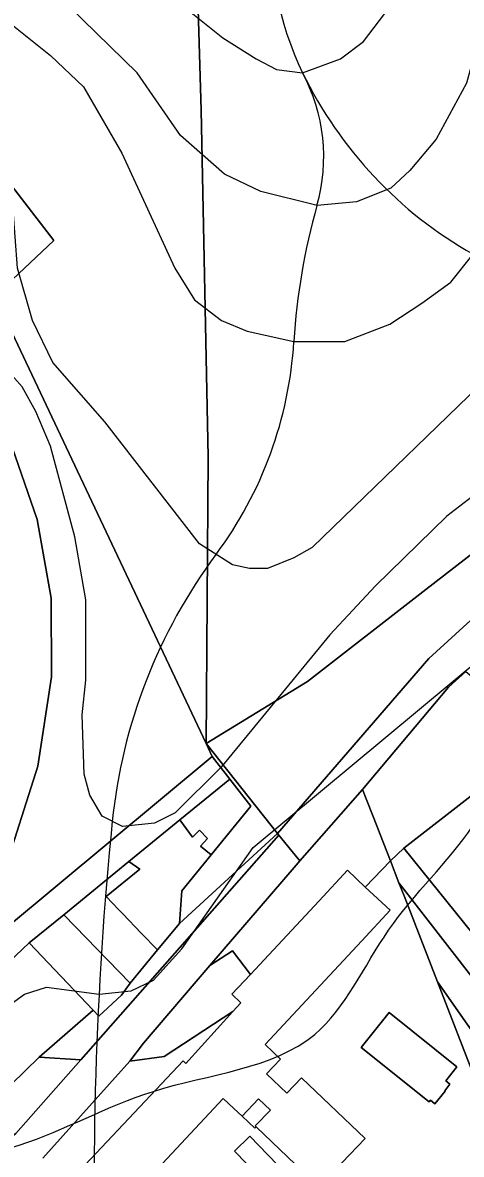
# Model space of a CAD drawing. Extents: x -510989 to -501240, y -1184665 to -1176098.
# Drawn here: x -504367 to -504241.4, y -1180788.9 to -1180464.6 of the extents above; entities that cross this region are included whole.
import ezdxf

# ---------------------------------------------------------------- set-up
doc = ezdxf.new("R2010")
doc.units = 0
for name, color, linetype in [('lesni_pozemek', 7, 'Continuous'), ('NAVRH_rozvodnice', 7, 'Continuous'), ('ostatni_plocha_x_draha', 7, 'Continuous'), ('ostatni_plocha_x_manipulacni_plocha', 7, 'Continuous'), ('ostatni_plocha_x_ostatni_komunikace', 7, 'Continuous'), ('ostatni_plocha_x_silnice', 7, 'Continuous'), ('ostatni_plocha_x_sportoviste_a_rekr_plocha', 7, 'Continuous'), ('STAV_zaplavove_uzemi', 7, 'Continuous'), ('trvaly_travni_porost', 7, 'Continuous'), ('vrstevnice_01', 7, 'Continuous'), ('vrstevnice_02', 7, 'Continuous'), ('zahrada', 7, 'Continuous'), ('zastavena_plocha_a_nadvori', 7, 'Continuous')]:
    doc.layers.add(name, color=color, linetype=linetype)

msp = doc.modelspace()

# ---------------------------------------------------------------- linework, layer by layer
at = {"layer": 'lesni_pozemek'}
msp.add_lwpolyline([(-504158.75, -1180205.97), (-504167, -1180223.31), (-504168.32, -1180232.05), (-504161.27, -1180234.18), (-504164.05, -1180257.75), (-504163.78, -1180269.19), (-504162.05, -1180303.24), (-504167.49, -1180328.31), (-504171.89, -1180484.05), (-504169, -1180504.66), (-504177.89, -1180512.49), (-504184.14, -1180521.51), (-504188.94, -1180536.31), (-504178.45, -1180572.38), (-504189.16, -1180577.92), (-504215.19, -1180598.91), (-504252.37, -1180627.71), (-504285.42, -1180653.45), (-504314.46, -1180671.14), (-504313.87, -1180589.03), (-504315.83, -1180489.67), (-504319.38, -1180370.96), (-504320.58, -1180369.45), (-504242.05, -1180290.12)], close=True, dxfattribs=at)
msp.add_lwpolyline([(-504319.38, -1180370.96), (-504315.83, -1180489.67), (-504313.87, -1180589.03), (-504314.46, -1180671.14), (-504375, -1180543), (-504358, -1180527), (-504465, -1180388)], dxfattribs=at)
at = {"layer": 'NAVRH_rozvodnice'}
for centre, radius, start, end in [((-504208.17, -1180440.92), 87.38, 174.4728, 205.8397), ((-504179.17, -1180426.87), 119.59, 205.8397, 240.5354), ((-504331.89, -1180503.11), 51.12, 344.2355, 28.1403), ((-504104.46, -1180567.32), 185.2, 164.2355, 176.4969), ((-504402.91, -1180549.05), 113.82, 323.3409, 356.4969), ((-504188.04, -1180708.97), 154.04, 143.3409, 174.2362), ((-503319.85, -1180796.6), 1026.64, 174.2362, 182.34244), ((-503748.26, -1179451.71), 1510.04, 240.81128, 246.69666)]:
    msp.add_arc(centre, radius, start, end, dxfattribs=at)
at = {"layer": 'ostatni_plocha_x_draha'}
msp.add_lwpolyline([(-504124.04, -1180548.94), (-504095.17, -1180539.1), (-504089.8, -1180550.73), (-504133.19, -1180564.02), (-504159.55, -1180577.33), (-504174, -1180586.04), (-504186.04, -1180593.82), (-504217.95, -1180616.88), (-504250.69, -1180646.84), (-504294.02, -1180696.93), (-504314.46, -1180671.14), (-504285.42, -1180653.45), (-504252.37, -1180627.71), (-504215.19, -1180598.91), (-504189.16, -1180577.92), (-504178.45, -1180572.38), (-504162.57, -1180564.17), (-504159.21, -1180562.43), (-504143.59, -1180555.99)], close=True, dxfattribs=at)
for points in [[(-504370.79, -1180583.75), (-504362.83, -1180607.01), (-504358.84, -1180629.53), (-504358.74, -1180652.08), (-504362.63, -1180677.66), (-504371.24, -1180704.67)], [(-504386.74, -1180736.47), (-504312.69, -1180674.89), (-504307.64, -1180681.37), (-504321.97, -1180693.08), (-504336.52, -1180704.98), (-504355.18, -1180720.23), (-504365.08, -1180728.27), (-504387.87, -1180749.89)]]:
    msp.add_lwpolyline(points, dxfattribs=at)
at = {"layer": 'ostatni_plocha_x_manipulacni_plocha'}
for points in [[(-504465, -1180388), (-504358, -1180527), (-504375, -1180543), (-504314.46, -1180671.14), (-504312.69, -1180674.89), (-504386.74, -1180736.47)], [(-504371.24, -1180704.67), (-504362.63, -1180677.66), (-504358.74, -1180652.08), (-504358.84, -1180629.53), (-504362.83, -1180607.01), (-504370.79, -1180583.75)]]:
    msp.add_lwpolyline(points, dxfattribs=at)
for points in [[(-504365.08, -1180728.27), (-504355.18, -1180720.23), (-504336.2, -1180739.84), (-504338.66, -1180743.24), (-504345.15, -1180749.32), (-504346.79, -1180747.58)], [(-504346.79, -1180747.58), (-504362.2, -1180761.03), (-504370.28, -1180768.86), (-504390.3, -1180791.43), (-504392.18, -1180793.18), (-504399.98, -1180784), (-504402.41, -1180785.86), (-504402.44, -1180787.51), (-504406.25, -1180790.48), (-504409.1, -1180792.69), (-504410.99, -1180794.16), (-504423.71, -1180776.82), (-504387.87, -1180749.89), (-504365.08, -1180728.27)]]:
    msp.add_lwpolyline(points, close=True, dxfattribs=at)
at = {"layer": 'ostatni_plocha_x_ostatni_komunikace'}
msp.add_lwpolyline([(-504294.02, -1180696.93), (-504293.6, -1180697.44), (-504350.28, -1180761.78), (-504362.2, -1180761.03), (-504346.79, -1180747.58), (-504345.15, -1180749.32), (-504338.66, -1180743.24), (-504336.2, -1180739.84), (-504328.33, -1180730.34), (-504322.07, -1180722.78)], close=True, dxfattribs=at)
at = {"layer": 'ostatni_plocha_x_silnice'}
for points in [[(-504240.11, -1180650.55), (-504245.06, -1180654.99), (-504269.65, -1180684.31), (-504287.6, -1180704.83), (-504288.93, -1180703.2), (-504293.6, -1180697.44), (-504294.02, -1180696.93), (-504250.69, -1180646.84), (-504217.95, -1180616.88)], [(-504398.53, -1180804.47), (-504368.94, -1180782.96), (-504350.28, -1180761.78), (-504293.6, -1180697.44), (-504288.93, -1180703.2), (-504287.6, -1180704.83), (-504288.64, -1180706.02), (-504313.36, -1180734.83), (-504332.39, -1180757), (-504336.29, -1180762.23), (-504361.23, -1180789.96)]]:
    msp.add_lwpolyline(points, dxfattribs=at)
at = {"layer": 'ostatni_plocha_x_sportoviste_a_rekr_plocha'}
for points in [[(-504338.95, -1180804.46), (-504309.59, -1180772.93), (-504306.52, -1180775.79), (-504304.14, -1180778), (-504300.49, -1180781.41), (-504300.09, -1180781.02), (-504282.15, -1180798.17), (-504268.92, -1180784.33), (-504287.12, -1180766.93), (-504291.37, -1180771.37), (-504297.17, -1180765.83), (-504293.15, -1180761.58), (-504297.55, -1180757.42), (-504269.87, -1180727.67), (-504261.76, -1180718.96), (-504268.86, -1180712.3), (-504261.68, -1180704.8), (-504259.22, -1180711.11), (-504257.77, -1180714.84), (-504248.19, -1180739.48), (-504236.99, -1180768.27), (-504233.21, -1180778), (-504227.09, -1180793.74)], [(-504361.23, -1180789.96), (-504336.29, -1180762.23), (-504326.42, -1180760.86), (-504306.77, -1180748), (-504320.22, -1180762.84), (-504321.02, -1180762.09), (-504350.58, -1180793.52)]]:
    msp.add_lwpolyline(points, dxfattribs=at)
for points in [[(-504313.36, -1180734.83), (-504306.84, -1180730.62), (-504301.76, -1180737.35), (-504307.05, -1180743.02), (-504304.46, -1180745.46), (-504306.77, -1180748), (-504326.42, -1180760.86), (-504336.29, -1180762.23), (-504332.39, -1180757)], [(-504262.05, -1180748.29), (-504270.03, -1180758.24), (-504250.6, -1180773.81), (-504250.24, -1180773.36), (-504248.94, -1180774.4), (-504246.03, -1180770.77), (-504246.14, -1180770.69), (-504244.62, -1180768.79), (-504245.81, -1180767.84), (-504242.62, -1180763.86)], [(-504350.28, -1180761.78), (-504368.94, -1180782.96), (-504398.53, -1180804.47), (-504404.09, -1180803.57), (-504410.99, -1180794.16), (-504409.1, -1180792.69), (-504406, -1180796.01), (-504403.17, -1180799.05), (-504402.64, -1180798.51), (-504399.46, -1180795.31), (-504402.41, -1180792.39), (-504404.18, -1180790.64), (-504406.25, -1180790.48), (-504402.44, -1180787.51), (-504402.41, -1180785.86), (-504399.98, -1180784), (-504392.18, -1180793.18), (-504390.3, -1180791.43), (-504370.28, -1180768.86), (-504362.2, -1180761.03)], [(-504306.33, -1180787.99), (-504295.85, -1180798.81), (-504291.4, -1180794.56), (-504301.91, -1180783.71)]]:
    msp.add_lwpolyline(points, close=True, dxfattribs=at)
at = {"layer": 'STAV_zaplavove_uzemi'}
for points in [[(-504540.1, -1180857.4), (-504577.6, -1180869.9), (-504578.56, -1180860.28), (-504550.67, -1180843.94), (-504523.75, -1180837.2), (-504478.55, -1180823.74), (-504444.9, -1180804.51), (-504446.82, -1180793.93), (-504446.82, -1180779.51), (-504445.86, -1180755.47), (-504441.05, -1180745.85), (-504426.63, -1180754.51), (-504417.97, -1180766.04), (-504413.17, -1180777.58), (-504398.74, -1180788.16), (-504367.97, -1180786.24), (-504329.51, -1180770.85), (-504283.35, -1180754.51), (-504262.2, -1180724.7), (-504238.16, -1180694.89), (-504218.92, -1180663.15), (-504185.27, -1180631.42), (-504166.04, -1180606.42), (-504143.92, -1180591.03), (-504113.15, -1180572.76), (-504085.26, -1180570.84), (-504067.95, -1180564.11), (-504042.95, -1180584.3), (-504041.99, -1180609.3), (-504034.29, -1180620.84), (-504019.87, -1180632.38), (-503985.25, -1180627.57), (-503970.83, -1180622.77), (-503966.98, -1180607.38), (-503969.87, -1180574.69), (-503950.64, -1180559.3), (-503899.67, -1180566.99), (-503832.36, -1180592), (-503773.38, -1180619.38), (-503737.54, -1180645.61), (-503699.95, -1180679.7), (-503682.47, -1180704.18), (-503669.35, -1180719.04), (-503664.11, -1180725.16), (-503685.09, -1180722.54), (-503689.46, -1180721.66), (-503691.21, -1180741.77), (-503665.86, -1180776.74), (-503654.49, -1180807.33), (-503622.15, -1180837.93), (-503605.54, -1180857.16), (-503581.94, -1180873.77), (-503569.7, -1180887.76), (-503551.34, -1180899.12), (-503533.86, -1180905.24), (-503519.87, -1180914.86), (-503521.62, -1180886.01), (-503509.38, -1180869.4), (-503486.65, -1180862.41), (-503463.92, -1180863.28), (-503442.94, -1180864.15), (-503421.09, -1180871.15), (-503407.1, -1180879.02), (-503403.6, -1180885.13), (-503432.45, -1180912.23), (-503450.81, -1180934.96), (-503458.68, -1180948.07), (-503460.51, -1180958), (-503445.13, -1180968.57), (-503429.74, -1180958.96), (-503410.51, -1180930.11), (-503389.35, -1180907.03), (-503369.16, -1180886.84), (-503347.04, -1180874.34), (-503333.58, -1180868.57), (-503300.89, -1180867.61), (-503271.08, -1180854.15), (-503218.19, -1180816.64), (-503177.8, -1180772.41), (-503136.45, -1180737.79), (-503127.8, -1180727.21), (-503108.57, -1180722.41), (-503094.14, -1180728.18), (-503074.91, -1180728.18), (-503051.83, -1180714.71), (-503035.48, -1180702.21), (-503022.02, -1180736.83), (-503014.33, -1180767.6), (-503006.64, -1180784.91), (-502997.02, -1180789.72), (-502932.59, -1180779.14)], [(-503691.1, -1180709.63), (-503698.14, -1180689.92), (-503726.29, -1180661.77), (-503758.67, -1180635.02), (-503793.87, -1180613.9), (-503848.78, -1180591.37), (-503885.38, -1180575.88), (-503937.22, -1180564.11), (-503952.58, -1180564.11), (-503964.1, -1180580.75), (-503962.82, -1180602.51), (-503964.1, -1180625.54), (-503990.97, -1180635.78), (-504028.09, -1180635.78), (-504080.57, -1180656.26), (-504118.96, -1180675.46), (-504153.52, -1180702.34), (-504177.84, -1180745.85), (-504193.2, -1180768.89), (-504226.47, -1180789.37), (-504318.63, -1180820.09), (-504383.9, -1180844.41), (-504463.25, -1180867.44), (-504524.69, -1180885.36), (-504582.26, -1180902.78), (-504631.98, -1180942.98), (-504690.15, -1180991.64), (-504735.64, -1181042.41), (-504756.79, -1181076.26), (-504777.95, -1181112.22)], [(-504594.17, -1181642.09), (-504629.77, -1181535.28), (-504650.39, -1181443.46), (-504674.75, -1181355.39), (-504706.6, -1181265.44), (-504719.72, -1181182.99), (-504747.83, -1181113.66), (-504727.29, -1181064.42), (-504683.65, -1181020.77), (-504624.52, -1180967.28), (-504575.24, -1180927.85), (-504544.27, -1180915.18), (-504445.72, -1180881.39), (-504404.89, -1180867.31), (-504292.26, -1180829.3), (-504179.63, -1180791.29), (-504099.38, -1180734.98), (-504020.54, -1180698.37), (-503957.18, -1180675.84), (-503893.83, -1180664.58), (-503865.67, -1180678.66), (-503817.8, -1180689.92), (-503788.24, -1180689.92), (-503764.3, -1180695.55), (-503736.15, -1180687.11), (-503717.85, -1180698.37), (-503716.44, -1180708.23)], [(-502250.32, -1184002.61), (-502355.07, -1183875.41), (-502442.37, -1183790.61), (-502477.29, -1183700.82), (-502532.16, -1183578.61), (-502567.08, -1183448.91), (-502626.05, -1183402.34), (-502705.41, -1183380.59), (-502814.2, -1183349.87), (-502882.03, -1183297.39), (-502931.95, -1183237.24), (-503042.02, -1183107.97), (-503139.64, -1183018.94), (-503222.14, -1182957.59), (-503308.56, -1182839.96), (-503316.24, -1182784.92), (-503330.32, -1182756.77), (-503348.24, -1182719.65), (-503334.16, -1182651.82), (-503323.92, -1182595.5), (-503313.68, -1182526.39), (-503294.1, -1182480.5), (-503251.86, -1182396.03), (-503229.34, -1182314.37), (-503216.1, -1182227.15), (-503242.43, -1182174.5), (-503271.86, -1182129.59), (-503287.34, -1182081.58), (-503343.88, -1182028.1), (-503361.79, -1182008.91), (-503396.35, -1181952.59), (-503442.43, -1181933.39), (-503497.46, -1181888.6), (-503525.62, -1181860.44), (-503528.18, -1181837.4), (-503548.66, -1181767.01), (-503558.9, -1181729.89), (-503576.82, -1181682.53), (-503578.1, -1181621.1), (-503567.86, -1181572.46), (-503552.5, -1181536.63), (-503538.04, -1181458.36), (-503518.33, -1181411.9), (-503509.88, -1181341.51), (-503497.21, -1181207.63), (-503499.77, -1181097.56), (-503498.02, -1181031.35), (-503510.82, -1180970.85), (-503549.22, -1180952.23), (-503571.32, -1180940.6), (-503605.07, -1180937.11), (-503651.61, -1180939.44), (-503671.39, -1180917.33), (-503679.53, -1180892.89), (-503713.27, -1180871.95), (-503727.24, -1180859.15), (-503734.22, -1180833.55), (-503728.4, -1180799.81), (-503741.2, -1180770.72), (-503722.82, -1180725.17), (-503721.54, -1180703.41), (-503731.78, -1180697.01), (-503767.61, -1180699.57), (-503790.65, -1180697.01), (-503817.53, -1180697.01), (-503861.04, -1180686.77), (-503889.2, -1180675.25), (-503900.72, -1180668.85), (-503953.2, -1180679.09), (-503997.99, -1180697.01), (-504063.27, -1180722.61), (-504109.34, -1180749.49), (-504142.62, -1180776.36), (-504177.18, -1180796.84), (-504211.73, -1180817.32), (-504414.98, -1180961.5), (-504472.7, -1180998.11), (-504544.51, -1181068.5), (-504600.82, -1181143.12), (-504621.94, -1181196.62), (-504641.65, -1181267.01), (-504660.25, -1181350.62), (-504634.7, -1181398.32), (-504617.66, -1181447.72), (-504600.62, -1181492.01), (-504587, -1181548.23), (-504592.11, -1181628.29), (-504569.96, -1181682.81), (-504568.26, -1181664.07), (-504554.63, -1181621.48), (-504547.82, -1181597.63)]]:
    msp.add_spline(points, degree=3, dxfattribs=at)
at = {"layer": 'trvaly_travni_porost'}
for points in [[(-504245.06, -1180654.99), (-504240.11, -1180650.55), (-504234.15, -1180655.48), (-504232.23, -1180657.06), (-504213.37, -1180672.65), (-504216.65, -1180673.9), (-504222.35, -1180675.87), (-504230.74, -1180680.98), (-504238.52, -1180686.19), (-504257.86, -1180701.17), (-504261.68, -1180704.8), (-504264.62, -1180697.24), (-504265.57, -1180694.8), (-504269.65, -1180684.31)], [(-504314.46, -1180671.14), (-504294.02, -1180696.93), (-504322.07, -1180722.78), (-504321.41, -1180713.35), (-504313.04, -1180703.12), (-504301.59, -1180689.13), (-504307.64, -1180681.37), (-504312.69, -1180674.89)], [(-504265.57, -1180694.8), (-504264.62, -1180697.24), (-504261.68, -1180704.8), (-504268.86, -1180712.3), (-504273.96, -1180707.51), (-504282.07, -1180716.22), (-504301.76, -1180737.35), (-504306.84, -1180730.62), (-504313.36, -1180734.83), (-504288.64, -1180706.02), (-504287.6, -1180704.83), (-504269.65, -1180684.31)], [(-504257.86, -1180701.17), (-504238.52, -1180686.19), (-504198.47, -1180740.21), (-504180.41, -1180763.53), (-504193.47, -1180781.01)], [(-504261.68, -1180704.8), (-504257.86, -1180701.17), (-504193.47, -1180781.01), (-504202.24, -1180784.61), (-504259.22, -1180711.11)], [(-504257.77, -1180714.84), (-504259.22, -1180711.11), (-504202.24, -1180784.61), (-504213.54, -1180788.95), (-504248.19, -1180739.48)], [(-504248.19, -1180739.48), (-504213.54, -1180788.95), (-504223.13, -1180792.36), (-504236.99, -1180768.27)]]:
    msp.add_lwpolyline(points, close=True, dxfattribs=at)
at = {"layer": 'vrstevnice_01'}
for points in [[(-504306.91, -1180620), (-504316.31, -1180614), (-504343.41, -1180579), (-504358.31, -1180562), (-504364.19, -1180550), (-504368.41, -1180535), (-504370.41, -1180508), (-504373.31, -1180493), (-504379, -1180486), (-504383.5, -1180482), (-504399.81, -1180472), (-504402.41, -1180473), (-504485.91, -1180375)], [(-504228.81, -1180415), (-504238.31, -1180476), (-504239.91, -1180482), (-504248.59, -1180498), (-504256.09, -1180507), (-504261.59, -1180512), (-504271.41, -1180516), (-504282.69, -1180517), (-504298.81, -1180513), (-504309.19, -1180508), (-504321.81, -1180497), (-504334.19, -1180479), (-504353.69, -1180460)], [(-504198.91, -1180462), (-504198.81, -1180482), (-504203, -1180510), (-504207.31, -1180525), (-504212.41, -1180536), (-504227.31, -1180560), (-504284.09, -1180615), (-504289.31, -1180618), (-504296.91, -1180621), (-504302, -1180621), (-504306.91, -1180620)], [(-504374.81, -1180749), (-504366.41, -1180743), (-504360.09, -1180741), (-504345.09, -1180743), (-504335.91, -1180742), (-504329.5, -1180739), (-504321.41, -1180730), (-504301, -1180701), (-504168.91, -1180591), (-504166.31, -1180579), (-504166.59, -1180570), (-504167.81, -1180564), (-504166.19, -1180558), (-504162.31, -1180550), (-504157.81, -1180545), (-504150.09, -1180534), (-504141.69, -1180525), (-504137, -1180524), (-504128.41, -1180525), (-504116.81, -1180531), (-504102.59, -1180536), (-504085.09, -1180537), (-504057.19, -1180537)]]:
    msp.add_lwpolyline(points, dxfattribs=at)
at = {"layer": 'vrstevnice_02'}
for points in [[(-504375.31, -1180461), (-504359, -1180474), (-504349.59, -1180483), (-504338.59, -1180502), (-504323.41, -1180535), (-504317.81, -1180544), (-504310, -1180550), (-504302.69, -1180553), (-504289.31, -1180556), (-504274.69, -1180556), (-504261.81, -1180551), (-504252.69, -1180545), (-504244.41, -1180539), (-504238, -1180531), (-504231.31, -1180518), (-504226, -1180501), (-504223.59, -1180489), (-504215.19, -1180432)], [(-504174.09, -1180434), (-504180.19, -1180465), (-504183, -1180510), (-504184.31, -1180521), (-504191.09, -1180549), (-504198.5, -1180562), (-504205, -1180571), (-504218.19, -1180585), (-504245.5, -1180606), (-504265.91, -1180626), (-504279, -1180640), (-504310.09, -1180678), (-504323.31, -1180691), (-504329.19, -1180694), (-504338.41, -1180695), (-504344.19, -1180692), (-504347.69, -1180686), (-504349.31, -1180680)], [(-504349.31, -1180680), (-504349.91, -1180663), (-504348.91, -1180653), (-504348.91, -1180630), (-504352, -1180612), (-504359, -1180586), (-504363.19, -1180576), (-504367.09, -1180569), (-504371.5, -1180564), (-504377.31, -1180561), (-504383.19, -1180559), (-504389.31, -1180560), (-504397.81, -1180563), (-504400.81, -1180566), (-504407.19, -1180569), (-504412.59, -1180566), (-504443.41, -1180530), (-504455.81, -1180510), (-504473.81, -1180474), (-504497.91, -1180438)], [(-504322.09, -1180459), (-504309.69, -1180469), (-504300.09, -1180475), (-504294.31, -1180478), (-504286.81, -1180479), (-504276, -1180475), (-504269.41, -1180470), (-504263.31, -1180462)]]:
    msp.add_lwpolyline(points, dxfattribs=at)
at = {"layer": 'zahrada'}
msp.add_lwpolyline([(-504307.64, -1180681.37), (-504301.59, -1180689.13), (-504313.04, -1180703.12), (-504316.01, -1180700.62), (-504314.09, -1180698.41), (-504316.37, -1180696.05), (-504318.37, -1180697.98), (-504321.97, -1180693.08)], close=True, dxfattribs=at)
at = {"layer": 'zastavena_plocha_a_nadvori'}
for points in [[(-504318.37, -1180697.98), (-504316.37, -1180696.05), (-504314.09, -1180698.41), (-504316.01, -1180700.62), (-504313.04, -1180703.12), (-504321.41, -1180713.35), (-504322.07, -1180722.78), (-504328.33, -1180730.34), (-504333, -1180725.48), (-504338.3, -1180719.96), (-504339.43, -1180718.79), (-504343.04, -1180715.04), (-504333.38, -1180707.15), (-504336.52, -1180704.98), (-504321.97, -1180693.08)], [(-504336.52, -1180704.98), (-504333.38, -1180707.15), (-504343.04, -1180715.04), (-504339.43, -1180718.79), (-504338.3, -1180719.96), (-504333, -1180725.48), (-504328.33, -1180730.34), (-504336.2, -1180739.84), (-504355.18, -1180720.23)], [(-504262.05, -1180748.29), (-504242.62, -1180763.86), (-504245.81, -1180767.84), (-504244.62, -1180768.79), (-504246.14, -1180770.69), (-504246.03, -1180770.77), (-504248.94, -1180774.4), (-504250.24, -1180773.36), (-504250.6, -1180773.81), (-504270.03, -1180758.24)], [(-504296.03, -1180776.25), (-504300.35, -1180780.77), (-504300.09, -1180781.02), (-504300.49, -1180781.41), (-504304.14, -1180778), (-504299.47, -1180772.97)], [(-504306.33, -1180787.99), (-504301.91, -1180783.71), (-504291.4, -1180794.56), (-504295.85, -1180798.81)]]:
    msp.add_lwpolyline(points, close=True, dxfattribs=at)
msp.add_lwpolyline([(-504350.58, -1180793.52), (-504321.02, -1180762.09), (-504320.22, -1180762.84), (-504306.77, -1180748), (-504304.46, -1180745.46), (-504307.05, -1180743.02), (-504301.76, -1180737.35), (-504282.07, -1180716.22), (-504273.96, -1180707.51), (-504268.86, -1180712.3), (-504261.76, -1180718.96), (-504269.87, -1180727.67), (-504297.55, -1180757.42), (-504293.15, -1180761.58), (-504297.17, -1180765.83), (-504291.37, -1180771.37), (-504287.12, -1180766.93), (-504268.92, -1180784.33), (-504282.15, -1180798.17), (-504300.09, -1180781.02), (-504300.35, -1180780.77), (-504296.03, -1180776.25), (-504299.47, -1180772.97), (-504304.14, -1180778), (-504306.52, -1180775.79), (-504309.59, -1180772.93), (-504338.95, -1180804.46)], dxfattribs=at)

doc.saveas('drawing.dxf')
